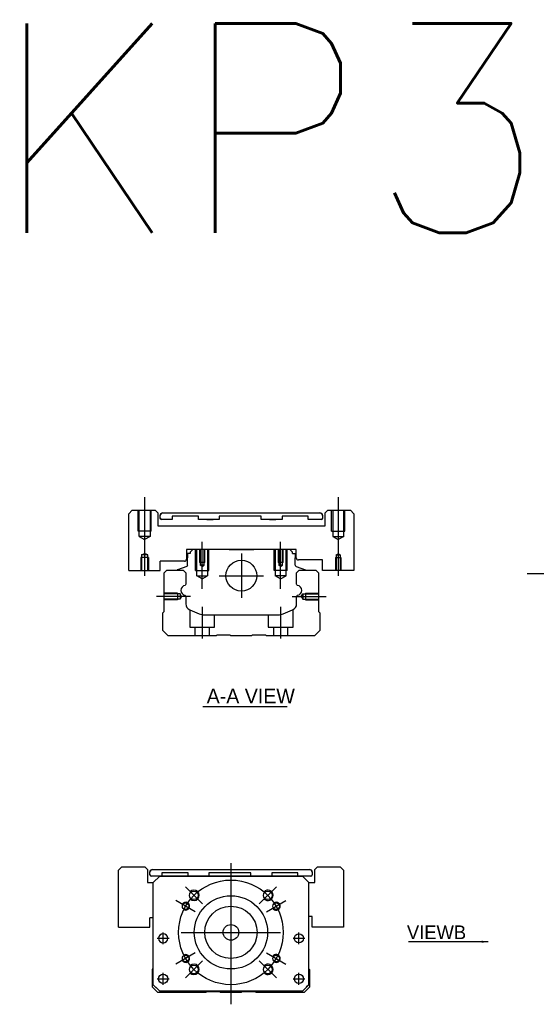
# Model space of a CAD drawing. Header units: millimetres. Extents: x -257 to 3135, y -1556 to 860.
# Tile 266 of 633: x -257 to -59, y -260 to 117. Entities that reach past the tile are written whole.
import ezdxf
from ezdxf.lldxf.tags import DXFTag

# ---------------------------------------------------------------- set-up
doc = ezdxf.new("R2010")
doc.units = ezdxf.units.MM
doc.layers.get('0').update_dxf_attribs({"linetype": 'CONTINUOUS'})
doc.styles.add('CHN', font='txt')
doc.styles.add('DIM-7', font='SIMPLEX.shx', dxfattribs={"width": 0.7, "bigfont": 'chineset.shx'})
doc.styles.get("Standard").update_dxf_attribs({"font": 'txt.shx', "height": 0.5})
tags = doc.linetypes.add('DASHED', pattern=[25.72, 12.86, -12.86]).pattern_tags.tags
tags[6:7] = [DXFTag(74, 4), DXFTag(75, 0), DXFTag(340, '0'), DXFTag(46, 0.0), DXFTag(50, 0.0), DXFTag(44, 0.0), DXFTag(45, 0.0)]
tags[4:5] = [DXFTag(74, 4), DXFTag(75, 0), DXFTag(340, '0'), DXFTag(46, 0.0), DXFTag(50, 0.0), DXFTag(44, 0.0), DXFTag(45, 0.0)]
doc.dimstyles.new('CNS', dxfattribs={"dimtxt": 3.5, "dimasz": 2.5, "dimexe": 1, "dimexo": 1, "dimgap": 1, "dimtad": 1, "dimdsep": 46, "dimtxsty": 'DIM-7', "dimcen": 0.09, "dimclrd": 4, "dimclre": 4, "dimclrt": 1, "dimadec": 0, "dimazin": 0, "dimtfac": 1, "dimtmove": 0, "dimatfit": 3, "dimfxl": 0, "dimtvp": 0.971429, "dimtolj": 1, "dimarcsym": 0})

msp = doc.modelspace()

# ---------------------------------------------------------------- linework, layer by layer
at = {"ltscale": 0.1}
for p, q in [((-209.1, -65.83), (-209.1, -95.88)), ((-135.1, -65.83), (-135.1, -95.88)), ((-187.1, -100.83), (-187.1, -82.83)), ((-157.1, -100.83), (-157.1, -82.83)), ((-191.56, -103.78), (-204.56, -103.78)), ((-152.65, -103.78), (-139.65, -103.78)), ((-187.1, -107.78), (-187.1, -119.78)), ((-157.1, -107.78), (-157.1, -119.78))]:
    msp.add_line(p, q, dxfattribs=at)
at = {"linetype": 'Continuous'}
for p, q in [((-213.81, -70.83), (-215.1, -72.13)), ((-213.81, -70.83), (-205.1, -70.83)), ((-204.1, -71.83), (-205.1, -70.83)), ((-139.1, -70.83), (-140.1, -71.83)), ((-139.1, -70.83), (-130.4, -70.83)), ((-129.1, -72.13), (-130.4, -70.83)), ((-204.1, -71.83), (-204.1, -76.83)), ((-203.1, -73.83), (-203.1, -72.83)), ((-203.1, -72.83), (-203.1, -72.83)), ((-198.54, -74.33), (-202.6, -74.33)), ((-198.54, -74.33), (-202.6, -74.33)), ((-202.1, -71.83), (-142.1, -71.83)), ((-202.1, -71.83), (-142.1, -71.83)), ((-198.54, -73.13), (-198.54, -74.33)), ((-198.54, -73.13), (-198.54, -73.13)), ((-188.54, -73.13), (-198.54, -73.13)), ((-188.54, -73.13), (-198.54, -73.13)), ((-188.54, -74.33), (-188.54, -73.13)), ((-188.54, -73.13), (-188.54, -73.13)), ((-180.54, -74.33), (-188.54, -74.33)), ((-180.54, -74.33), (-188.54, -74.33)), ((-185.33, -71.83), (-185.33, -71.83)), ((-185.33, -71.83), (-182.88, -71.83)), ((-185.33, -71.83), (-182.88, -71.83)), ((-185.33, -74.33), (-182.88, -74.33)), ((-182.88, -71.83), (-182.88, -71.83)), ((-182.88, -74.33), (-182.88, -74.33)), ((-180.54, -73.13), (-180.54, -74.33)), ((-180.54, -73.13), (-180.54, -73.13)), ((-164.54, -73.13), (-180.54, -73.13)), ((-164.54, -73.13), (-180.54, -73.13)), ((-164.54, -74.33), (-164.54, -73.13)), ((-164.54, -73.13), (-164.54, -73.13)), ((-156.54, -74.33), (-164.54, -74.33)), ((-156.54, -74.33), (-164.54, -74.33)), ((-161.33, -71.83), (-161.33, -71.83)), ((-161.33, -71.83), (-158.88, -71.83)), ((-161.33, -71.83), (-158.88, -71.83)), ((-161.33, -74.33), (-158.88, -74.33)), ((-158.88, -71.83), (-158.88, -71.83)), ((-158.88, -74.33), (-158.88, -74.33)), ((-156.54, -73.13), (-156.54, -74.33)), ((-156.54, -73.13), (-156.54, -73.13)), ((-146.54, -73.13), (-156.54, -73.13)), ((-146.54, -73.13), (-156.54, -73.13)), ((-146.54, -74.33), (-146.54, -73.13)), ((-146.54, -73.13), (-146.54, -73.13)), ((-141.6, -74.33), (-146.54, -74.33)), ((-141.6, -74.33), (-146.54, -74.33)), ((-141.1, -72.83), (-141.1, -73.83)), ((-141.1, -72.83), (-141.1, -72.83)), ((-140.1, -76.83), (-140.1, -71.83)), ((-129.1, -72.13), (-129.1, -93.83)), ((-204.1, -76.83), (-140.1, -76.83)), ((-151.1, -85.83), (-193.1, -85.83)), ((-193.1, -85.83), (-193.1, -89.53)), ((-190.68, -85.83), (-191.68, -86.83)), ((-182.8, -85.83), (-190.68, -85.83)), ((-176.8, -85.83), (-167.4, -85.83)), ((-153.53, -85.83), (-161.4, -85.83)), ((-152.53, -86.83), (-153.53, -85.83)), ((-151.1, -89.03), (-151.1, -85.83)), ((-192.68, -87.33), (-192.68, -89.03)), ((-191.68, -87.33), (-192.68, -87.33)), ((-192.68, -91.83), (-192.68, -89.03)), ((-191.68, -86.83), (-191.68, -87.33)), ((-152.53, -87.33), (-152.53, -86.83)), ((-152.53, -87.33), (-151.53, -87.33)), ((-151.53, -87.33), (-151.53, -89.03)), ((-151.53, -91.83), (-151.53, -89.03)), ((-141.1, -89.83), (-150.3, -89.83)), ((-141.1, -93.83), (-141.1, -89.83)), ((-203.15, -93.88), (-203.1, -93.83)), ((-193.9, -90.33), (-203.1, -90.33)), ((-203.1, -93.83), (-203.1, -90.33)), ((-201.65, -94.78), (-200.65, -93.78)), ((-200.65, -93.78), (-194.33, -93.78)), ((-196.71, -93.76), (-196.72, -93.78)), ((-193.01, -92.3), (-196.58, -93.6)), ((-194.33, -93.78), (-193.33, -94.78)), ((-151.2, -92.3), (-147.63, -93.6)), ((-150.98, -94.78), (-149.98, -93.78)), ((-149.98, -93.78), (-143.65, -93.78)), ((-147.5, -93.76), (-147.49, -93.78)), ((-143.65, -93.78), (-142.65, -94.78)), ((-141.1, -93.83), (-141.06, -93.88)), ((-129.15, -93.88), (-141.06, -93.88)), ((-129.15, -93.88), (-129.1, -93.83)), ((-201.65, -109.48), (-201.65, -94.78)), ((-193.33, -94.78), (-193.33, -99.06)), ((-150.98, -99.06), (-150.98, -94.78)), ((-142.65, -94.78), (-142.65, -109.48)), ((-193.33, -103.8), (-193.33, -106.62)), ((-150.98, -106.62), (-150.98, -103.8)), ((-191.78, -108.92), (-188.22, -110.4)), ((-156.08, -110.4), (-152.52, -108.92)), ((-202.15, -109.98), (-201.65, -109.48)), ((-202.15, -116.78), (-202.15, -109.98)), ((-186.31, -110.78), (-158, -110.78)), ((-142.65, -109.48), (-142.15, -109.98)), ((-142.15, -109.98), (-142.15, -116.78)), ((-200.15, -118.78), (-202.15, -116.78)), ((-181.8, -118.78), (-200.15, -118.78)), ((-181.45, -118.53), (-181.8, -118.78)), ((-176.45, -118.53), (-181.45, -118.53)), ((-176.1, -118.78), (-176.45, -118.53)), ((-168.2, -118.78), (-176.1, -118.78)), ((-167.85, -118.53), (-168.2, -118.78)), ((-162.85, -118.53), (-167.85, -118.53)), ((-162.5, -118.78), (-162.85, -118.53)), ((-144.15, -118.78), (-162.5, -118.78)), ((-142.15, -116.78), (-144.15, -118.78)), ((-217.76, -207.14), (-219.05, -208.43)), ((-219.05, -230.14), (-219.05, -208.43)), ((-217.76, -207.14), (-209.05, -207.14)), ((-208.05, -208.14), (-209.05, -207.14)), ((-208.05, -208.14), (-208.05, -213.14)), ((-207.05, -209.14), (-207.05, -209.14)), ((-207.05, -210.14), (-207.05, -209.14)), ((-203.3, -210.64), (-206.55, -210.64)), ((-206.05, -208.14), (-146.05, -208.14)), ((-206.05, -208.14), (-146.05, -208.14)), ((-205.8, -213.14), (-203.3, -210.64)), ((-203.3, -210.64), (-205.8, -213.14)), ((-203.3, -210.64), (-148.8, -210.64)), ((-148.8, -210.64), (-203.3, -210.64)), ((-148.8, -210.64), (-203.3, -210.64)), ((-202.49, -209.44), (-202.49, -210.64)), ((-192.49, -209.44), (-202.49, -209.44)), ((-192.49, -210.64), (-192.49, -209.44)), ((-184.49, -209.44), (-184.49, -210.64)), ((-168.49, -209.44), (-184.49, -209.44)), ((-168.49, -210.64), (-168.49, -209.44)), ((-160.49, -209.44), (-160.49, -210.64)), ((-150.49, -209.44), (-160.49, -209.44)), ((-150.49, -210.64), (-150.49, -209.44)), ((-145.55, -210.64), (-150.49, -210.64)), ((-148.8, -210.64), (-146.3, -213.14)), ((-146.3, -213.14), (-148.8, -210.64)), ((-145.05, -209.14), (-145.05, -209.14)), ((-145.05, -209.14), (-145.05, -210.14)), ((-143.05, -207.14), (-144.05, -208.14)), ((-144.05, -213.14), (-144.05, -208.14)), ((-143.05, -207.14), (-134.35, -207.14)), ((-133.05, -208.43), (-134.35, -207.14)), ((-133.05, -208.43), (-133.05, -230.14)), ((-208.05, -213.14), (-205.8, -213.14)), ((-205.8, -252.14), (-205.8, -213.14)), ((-146.31, -213.14), (-144.05, -213.14)), ((-146.3, -252.14), (-146.3, -213.14)), ((-207.05, -230.14), (-207.05, -226.64)), ((-205.8, -226.64), (-207.05, -226.64)), ((-145.06, -226.14), (-146.3, -226.14)), ((-145.06, -230.14), (-145.06, -226.14)), ((-219.05, -230.14), (-219.01, -230.18)), ((-219.01, -230.18), (-207.1, -230.18)), ((-207.1, -230.18), (-207.05, -230.14)), ((-145.06, -230.14), (-145.01, -230.18)), ((-133.1, -230.18), (-145.01, -230.18)), ((-133.1, -230.18), (-133.05, -230.14)), ((-206.1, -246.29), (-205.8, -245.99)), ((-206.1, -253.09), (-206.1, -246.29)), ((-146.3, -246.09), (-146.1, -246.29)), ((-146.1, -246.29), (-146.1, -253.09)), ((-204.1, -255.09), (-206.1, -253.09)), ((-205.8, -252.14), (-203.3, -254.64)), ((-203.3, -254.64), (-204.8, -253.14)), ((-185.75, -255.09), (-204.1, -255.09)), ((-203.3, -254.64), (-203.3, -254.64)), ((-148.8, -254.64), (-203.3, -254.64)), ((-148.8, -254.64), (-203.3, -254.64)), ((-185.4, -254.84), (-185.75, -255.09)), ((-180.4, -254.84), (-185.4, -254.84)), ((-180.05, -255.09), (-180.4, -254.84)), ((-172.15, -255.09), (-180.05, -255.09)), ((-171.8, -254.84), (-172.15, -255.09)), ((-166.8, -254.84), (-171.8, -254.84)), ((-166.45, -255.09), (-166.8, -254.84)), ((-148.1, -255.09), (-166.45, -255.09)), ((-148.8, -254.64), (-146.3, -252.14)), ((-146.1, -253.09), (-148.1, -255.09))]:
    msp.add_line(p, q, dxfattribs=at)
at = {"linetype": 'DASHED', "ltscale": 0.3}
for p, q in [((-211.6, -78.83), (-211.6, -70.83)), ((-211.2, -80.83), (-211.2, -70.83)), ((-207, -70.83), (-207, -80.83)), ((-206.6, -78.83), (-206.6, -70.83)), ((-137.6, -78.83), (-137.6, -70.83)), ((-137.2, -70.83), (-137.2, -80.83)), ((-133, -80.83), (-133, -70.83)), ((-132.6, -78.83), (-132.6, -70.83)), ((-206.6, -78.83), (-211.6, -78.83)), ((-137.6, -78.83), (-132.6, -78.83)), ((-207, -80.83), (-211.2, -80.83)), ((-211.2, -80.83), (-209.1, -82.04)), ((-207, -80.83), (-209.1, -82.04)), ((-137.2, -80.83), (-133, -80.83)), ((-137.2, -80.83), (-135.1, -82.04)), ((-133, -80.83), (-135.1, -82.04))]:
    msp.add_line(p, q, dxfattribs=at)
for p, q in [((-215.1, -93.83), (-215.1, -72.13)), ((-215.1, -93.83), (-215.06, -93.88)), ((-215.06, -93.88), (-203.15, -93.88)), ((-62.86, -94.99), (80.43, -94.99)), ((-186.86, -145.77), (-154.62, -145.77)), ((-204.24, -234.39), (-199.74, -234.39)), ((-204.24, -234.39), (-199.74, -234.39)), ((-152.37, -234.39), (-147.87, -234.39)), ((-152.37, -234.39), (-147.87, -234.39)), ((-204.24, -249.89), (-199.74, -249.89)), ((-204.24, -249.89), (-199.74, -249.89)), ((-152.37, -249.89), (-147.87, -249.89)), ((-152.37, -249.89), (-147.87, -249.89))]:
    msp.add_line(p, q)
at = {"linetype": 'DASHED', "ltscale": 0.1}
for p, q in [((-189.6, -93.83), (-189.6, -85.83)), ((-189.17, -95.83), (-189.17, -85.83)), ((-188.1, -85.83), (-188.1, -90.83)), ((-187.84, -85.83), (-187.84, -91.83)), ((-186.36, -91.83), (-186.36, -85.83)), ((-186.1, -90.83), (-186.1, -85.83)), ((-185.04, -85.83), (-185.04, -95.83)), ((-184.6, -93.83), (-184.6, -85.83)), ((-159.6, -93.83), (-159.6, -85.83)), ((-159.17, -85.83), (-159.17, -95.83)), ((-158.1, -85.83), (-158.1, -90.83)), ((-157.84, -85.83), (-157.84, -91.83)), ((-156.36, -91.83), (-156.36, -85.83)), ((-156.1, -90.83), (-156.1, -85.83)), ((-155.04, -95.83), (-155.04, -85.83)), ((-154.6, -93.83), (-154.6, -85.83)), ((-207.6, -88.88), (-210.6, -88.88)), ((-210.6, -88.88), (-210.6, -93.88)), ((-210.28, -87.88), (-209.1, -87.31)), ((-210.28, -87.88), (-210.28, -93.88)), ((-207.93, -87.88), (-210.28, -87.88)), ((-207.93, -87.88), (-209.1, -87.31)), ((-207.93, -93.88), (-207.93, -87.88)), ((-207.6, -88.88), (-207.6, -93.88)), ((-136.1, -88.88), (-134.1, -88.88)), ((-136.1, -88.88), (-136.1, -93.88)), ((-135.84, -87.88), (-135.1, -87.45)), ((-135.84, -87.88), (-134.36, -87.88)), ((-135.84, -87.88), (-135.84, -93.88)), ((-134.36, -87.88), (-135.1, -87.45)), ((-134.36, -87.88), (-134.36, -93.88)), ((-134.1, -88.88), (-134.1, -93.88)), ((-189.6, -93.83), (-184.6, -93.83)), ((-186.1, -90.83), (-188.1, -90.83)), ((-186.36, -91.83), (-187.84, -91.83)), ((-187.1, -92.26), (-187.84, -91.83)), ((-187.1, -92.26), (-186.36, -91.83)), ((-154.6, -93.83), (-159.6, -93.83)), ((-156.1, -90.83), (-158.1, -90.83)), ((-156.36, -91.83), (-157.84, -91.83)), ((-157.1, -92.26), (-157.84, -91.83)), ((-157.1, -92.26), (-156.36, -91.83)), ((-189.17, -95.83), (-185.04, -95.83)), ((-187.1, -97.03), (-189.17, -95.83)), ((-187.1, -97.03), (-185.04, -95.83)), ((-155.04, -95.83), (-159.17, -95.83)), ((-157.1, -97.03), (-159.17, -95.83)), ((-157.1, -97.03), (-155.04, -95.83)), ((-196.52, -102.48), (-201.52, -102.48)), ((-195.52, -102.78), (-201.52, -102.78)), ((-195.52, -104.79), (-201.52, -104.79)), ((-196.52, -105.08), (-201.52, -105.08)), ((-196.52, -102.48), (-196.52, -105.08)), ((-196.52, -104.86), (-196.52, -104.91)), ((-195.52, -102.78), (-195.52, -104.79)), ((-194.94, -103.78), (-195.52, -102.78)), ((-194.94, -103.78), (-195.52, -104.79)), ((-149.23, -103.78), (-148.65, -102.78)), ((-149.23, -103.78), (-148.65, -104.79)), ((-148.65, -102.78), (-148.65, -104.79)), ((-148.65, -102.78), (-142.65, -102.78)), ((-148.65, -104.79), (-142.65, -104.79)), ((-147.65, -102.48), (-147.65, -105.08)), ((-147.65, -102.48), (-142.65, -102.48)), ((-147.65, -104.86), (-147.65, -104.91)), ((-147.65, -105.08), (-142.65, -105.08)), ((-191.85, -108.91), (-191.85, -115.48)), ((-152.35, -115.48), (-152.35, -108.85)), ((-182.35, -115.48), (-182.35, -110.78)), ((-161.85, -110.78), (-161.85, -115.48)), ((-191.85, -115.48), (-182.35, -115.48)), ((-189.85, -115.48), (-189.85, -118.78)), ((-184.35, -118.78), (-184.35, -115.48)), ((-161.85, -115.48), (-152.35, -115.48)), ((-159.85, -115.48), (-159.85, -118.78)), ((-154.35, -118.78), (-154.35, -115.48))]:
    msp.add_line(p, q, dxfattribs=at)
at = {"ltscale": 0.3}
for p, q in [((-172.1, -87.33), (-172.1, -104.33)), ((-180.6, -95.83), (-163.6, -95.83)), ((-176.1, -205.64), (-176.1, -259.64)), ((-186.96, -221.28), (-193.53, -214.71)), ((-165.25, -221.28), (-158.67, -214.71)), ((-189.74, -224.26), (-197.11, -220.01)), ((-162.46, -224.26), (-155.1, -220.01)), ((-201.99, -236.64), (-201.99, -232.14)), ((-201.99, -236.64), (-201.99, -232.14)), ((-195.1, -232.14), (-157.1, -232.14)), ((-150.12, -236.64), (-150.12, -232.14)), ((-150.12, -236.64), (-150.12, -232.14)), ((-189.74, -240.01), (-197.11, -244.26)), ((-162.46, -240.01), (-155.1, -244.26)), ((-186.96, -242.99), (-193.53, -249.57)), ((-165.25, -242.99), (-158.67, -249.57)), ((-201.99, -252.14), (-201.99, -247.64)), ((-201.99, -252.14), (-201.99, -247.64)), ((-150.12, -252.14), (-150.12, -247.64)), ((-150.12, -252.14), (-150.12, -247.64))]:
    msp.add_line(p, q, dxfattribs=at)
at = {"linetype": 'DASHED'}
for p, q in [((-203.3, -210.64), (-203.3, -210.64)), ((-202.49, -209.44), (-202.49, -209.44)), ((-192.49, -209.44), (-192.49, -209.44)), ((-192.49, -210.64), (-192.49, -210.64)), ((-186.83, -210.64), (-189.28, -210.64)), ((-184.49, -209.44), (-184.49, -209.44)), ((-184.49, -210.64), (-184.49, -210.64)), ((-168.49, -209.44), (-168.49, -209.44)), ((-168.49, -210.64), (-168.49, -210.64)), ((-165.28, -210.64), (-162.83, -210.64)), ((-160.49, -209.44), (-160.49, -209.44)), ((-160.49, -210.64), (-160.49, -210.64)), ((-150.49, -209.44), (-150.49, -209.44)), ((-148.8, -210.64), (-148.8, -210.64)), ((-205.8, -213.14), (-205.8, -213.14)), ((-146.3, -213.14), (-146.3, -213.14)), ((-203.74, -234.39), (-203.74, -234.39)), ((-200.24, -234.39), (-200.24, -234.39)), ((-151.87, -234.39), (-151.87, -234.39)), ((-148.37, -234.39), (-148.37, -234.39)), ((-205.8, -237.64), (-205.8, -237.64)), ((-146.3, -237.64), (-146.3, -237.64)), ((-203.74, -249.89), (-203.74, -249.89)), ((-200.24, -249.89), (-200.24, -249.89)), ((-204.8, -253.14), (-204.8, -253.14)), ((-148.8, -254.64), (-148.8, -254.64)), ((-146.3, -252.14), (-147.3, -253.14)), ((-147.3, -253.14), (-147.3, -253.14))]:
    msp.add_line(p, q, dxfattribs=at)
at = {"linetype": 'Continuous'}
for centre, radius in [((-172.1, -95.83), 5.9), ((-190.25, -217.99), 1.65), ((-176.1, -232.14), 14), ((-161.96, -217.99), 1.65), ((-193.43, -222.14), 1.25), ((-158.78, -222.14), 1.25), ((-176.1, -232.14), 10), ((-176.1, -232.14), 3), ((-150.12, -234.39), 1.75), ((-193.43, -242.14), 1.25), ((-158.78, -242.14), 1.25), ((-201.99, -249.89), 1.75), ((-190.25, -246.28), 1.65), ((-161.96, -246.28), 1.65), ((-150.12, -249.89), 1.75)]:
    msp.add_circle(centre, radius, dxfattribs=at)
at = {"ltscale": 0.3}
msp.add_circle((-176.1, -232.14), 20, dxfattribs=at)
at = {"linetype": 'Continuous', "extrusion": (0, 0, -1)}
msp.add_circle((201.99, -234.39), 1.75, dxfattribs=at)
at = {"linetype": 'Continuous'}
for centre, radius, start, end in [((-202.1, -72.83), 1, 90, 180), ((-202.6, -73.83), 0.5, 180, 269.97), ((-142.1, -72.83), 1, 0, 90), ((-141.6, -73.83), 0.5, 270, 0), ((-193.9, -89.53), 0.8, 270, 0), ((-150.3, -89.03), 0.8, 180, 270), ((-196.51, -93.78), 0.2, 109.8983, 172.0917), ((-151.03, -91.83), 0.5, 180, 250.1017), ((-193.33, -101.43), 1.93, 99.5288, 260.4712), ((-150.97, -101.43), 1.93, 279.5288, 80.4712), ((-190.83, -106.62), 2.5, 180, 247.4572), ((-153.48, -106.62), 2.5, 292.5428, 0), ((-186.31, -105.78), 5, 247.4572, 270), ((-158, -105.78), 5, 270, 292.5428), ((-206.05, -209.14), 1, 90, 180), ((-206.55, -210.14), 0.5, 180, 269.97), ((-146.05, -209.14), 1, 0, 90), ((-145.55, -210.14), 0.5, 270, 0)]:
    msp.add_arc(centre, radius, start, end, dxfattribs=at)
at = {"linetype": 'Continuous', "extrusion": (0, 0, -1)}
for centre, radius, start, end in [((202.1, -72.83), 1, 0, 90), ((202.6, -73.83), 0.5, 270.03, 0), ((142.1, -72.83), 1, 90, 180), ((141.6, -73.83), 0.5, 180, 270), ((193.18, -91.83), 0.5, 180, 250.1017), ((147.69, -93.78), 0.2, 109.8983, 172.0917), ((193.83, -99.06), 0.5, 180, 249.8105), ((150.48, -99.06), 0.5, 290.1895, 0), ((193.83, -103.8), 0.5, 110.1895, 180), ((150.48, -103.8), 0.5, 0, 69.8105), ((206.05, -209.14), 1, 0, 90), ((146.05, -209.14), 1, 90, 180)]:
    msp.add_arc(centre, radius, start, end, dxfattribs=at)
for centre, radius, start, end in [((-190.25, -217.99), 2, 227.8658, 135), ((-161.96, -217.99), 2, 225, 137.8658), ((-193.43, -222.14), 1.5, 242.1491, 150), ((-158.78, -222.14), 1.5, 210, 122.1491), ((-193.43, -242.14), 1.5, 210, 117.8509), ((-158.78, -242.14), 1.5, 237.8509, 150), ((-190.25, -246.28), 2, 225, 132.134), ((-161.96, -246.28), 2, 222.1342, 135)]:
    msp.add_arc(centre, radius, start, end)

# ---------------------------------------------------------------- texts
at = {"insert": (-267.88, 115.24), "char_height": 80, "attachment_point": 1}
msp.add_mtext('KP33-N-C01', dxfattribs=at)
at = {"style": 'CHN'}
for s, insert, char_height, attachment_point in [('A-A VIEW', (-185.37, -141.83), 5.6, 4), ('VIEWB', (-86.19, -234.74), 5.25, 9)]:
    msp.add_mtext(s, dxfattribs=dict(at, insert=insert, char_height=char_height, attachment_point=attachment_point))

# ---------------------------------------------------------------- leaders
at = {"annotation_type": 0, "has_hookline": 1, "hookline_direction": 1, "text_width": 22.04}
msp.add_leader([(-77.75, -235.73), (-85.19, -235.74)], dimstyle='CNS', override={"dimgap": 1, "dimtad": 1}, dxfattribs=at)

doc.saveas('drawing.dxf')
